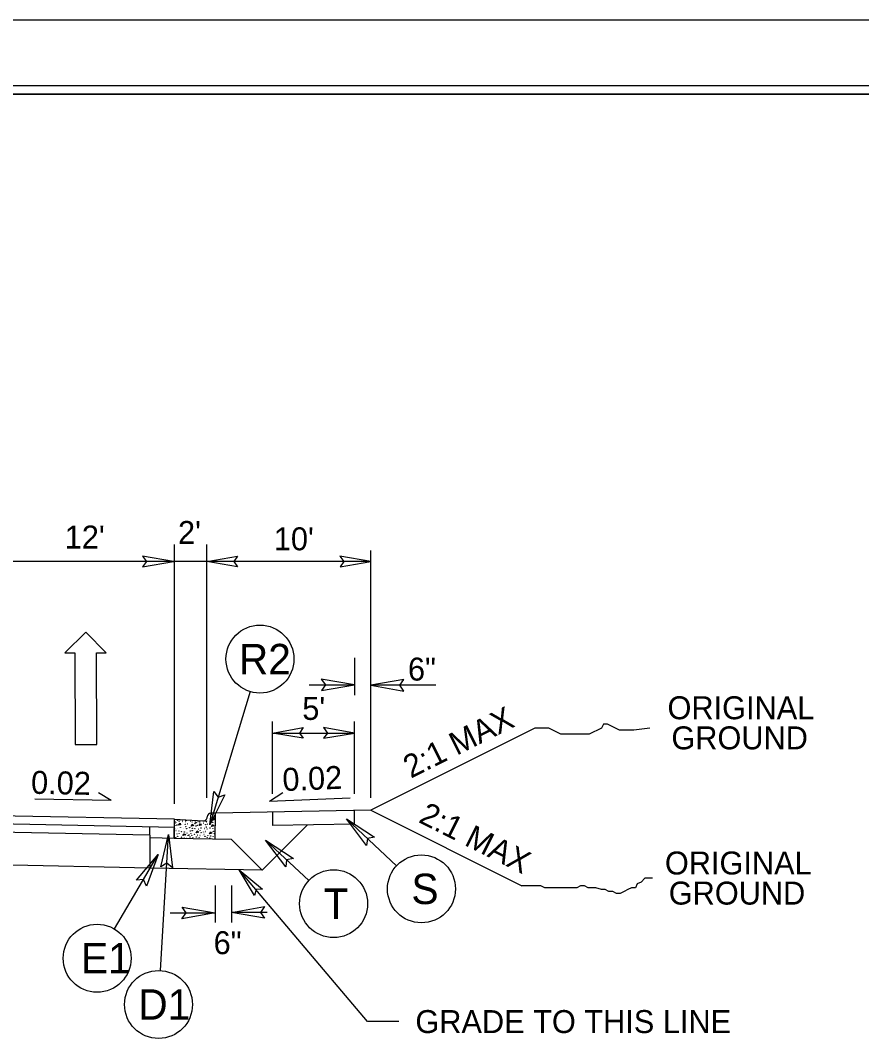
# Model space of a CAD drawing. Extents: x 1640342 to 1730599, y 538663 to 843747.
# Drawn here: x 1730049.2 to 1730100.5, y 539069 to 539130.9 of the extents above; entities that cross this region are included whole.
import ezdxf

# ---------------------------------------------------------------- set-up
doc = ezdxf.new("R2010")
doc.units = 0
for name, color, linetype in [('Default', 7, 'Continuous'), ('Prop Terminator CELL', 7, 'Continuous'), ('Sheet Clip Boundary CELL', 7, 'Continuous'), ('Sheet Layout Plan Border', 7, 'Continuous'), ('Sheet Plan CELL', 7, 'Continuous'), ('Sheet Plan Layout CELL', 7, 'Continuous'), ('Sheet Plot Border Inside CELL', 7, 'Continuous'), ('Sheet Plot Border Outside CELL', 7, 'Continuous'), ('Typical Curb CELL', 7, 'Continuous'), ('Typical Hinge Slope Arterial CELL', 7, 'Continuous'), ('Typical Hinge Slope Interstate CELL', 7, 'Continuous'), ('Typical ID Circle CELL', 7, 'Continuous'), ('Typical Pavement Slope CELL', 7, 'Continuous'), ('Typical Pavement Slope Information CELL', 7, 'Continuous'), ('Typical Shoulder Slope CELL', 7, 'Continuous'), ('Typical Terminator CELL', 7, 'Continuous'), ('Typical Text General CELL', 7, 'Continuous'), ('Typical Text ID Circle CELL', 7, 'Continuous')]:
    doc.layers.add(name, color=color, linetype=linetype)

msp = doc.modelspace()

# ---------------------------------------------------------------- linework, layer by layer
at = {"layer": 'Default'}
for p, q in [((1730058.615, 539083.181), (1730058.615, 539098.951)), ((1730058.615, 539083.141), (1730058.615, 539098.671)), ((1730060.587, 539083.499), (1730060.587, 539098.951)), ((1730070.587, 539083.499), (1730070.587, 539098.589)), ((1730058.553, 539097.907), (1730046.615, 539097.907)), ((1730060.552, 539097.907), (1730058.553, 539097.907)), ((1730070.587, 539097.907), (1730060.552, 539097.907)), ((1730053.224, 539093.609), (1730051.948, 539092.347)), ((1730054.466, 539092.354), (1730053.224, 539093.609)), ((1730051.948, 539092.347), (1730052.548, 539092.348)), ((1730052.548, 539092.348), (1730052.564, 539086.753)), ((1730053.867, 539092.352), (1730054.466, 539092.354)), ((1730053.883, 539086.757), (1730053.867, 539092.352)), ((1730069.587, 539092.034), (1730069.587, 539089.775)), ((1730066.837, 539090.394), (1730069.587, 539090.394)), ((1730074.556, 539090.37), (1730070.587, 539090.37)), ((1730064.587, 539083.753), (1730064.587, 539088.155)), ((1730069.587, 539083.753), (1730069.587, 539088.155)), ((1730064.587, 539087.459), (1730069.587, 539087.459)), ((1730052.564, 539086.753), (1730053.883, 539086.757)), ((1730061.095, 539078.159), (1730061.095, 539075.9)), ((1730062.095, 539078.159), (1730062.095, 539075.9)), ((1730058.364, 539076.495), (1730061.095, 539076.495)), ((1730064.262, 539076.519), (1730062.095, 539076.519))]:
    msp.add_line(p, q, dxfattribs=at)
for points in [[(1730056.679, 539097.584), (1730058.553, 539097.907), (1730056.668, 539098.24), (1730056.908, 539097.907)], [(1730062.461, 539097.584), (1730060.587, 539097.907), (1730062.472, 539098.24), (1730062.232, 539097.907)], [(1730068.713, 539097.584), (1730070.587, 539097.907), (1730068.702, 539098.24), (1730068.942, 539097.907)], [(1730066.461, 539087.136), (1730064.587, 539087.459), (1730066.472, 539087.792), (1730066.232, 539087.459)], [(1730067.713, 539087.136), (1730069.587, 539087.459), (1730067.703, 539087.792), (1730067.942, 539087.459)]]:
    msp.add_lwpolyline(points, close=True, dxfattribs=at)
at = {"layer": 'Prop Terminator CELL'}
msp.add_lwpolyline([(1730063.497, 539077.543), (1730062.571, 539079.118), (1730063.984, 539077.942), (1730063.591, 539077.911)], close=True, dxfattribs=at)
at = {"layer": 'Sheet Clip Boundary CELL'}
msp.add_lwpolyline([(1729883.99, 538916.418), (1730163.993, 538916.418), (1730163.993, 539084.12), (1730126.14, 539084.12), (1730126.14, 539126.418), (1729883.99, 539126.418)], close=True, dxfattribs=at)
at = {"layer": 'Sheet Layout Plan Border'}
msp.add_lwpolyline([(1729883.99, 538916.418), (1730163.993, 538916.418), (1730163.993, 539084.12), (1730126.14, 539084.12), (1730126.14, 539126.418), (1729883.99, 539126.418)], close=True, dxfattribs=at)
at = {"layer": 'Sheet Plan CELL'}
for points in [[(1729873.99, 538916.418), (1729873.985, 539126.413), (1730133.983, 539126.42), (1730133.985, 539096.408), (1730173.993, 539096.405), (1730173.993, 538916.418)], [(1730173.998, 539126.418), (1729873.99, 539126.418), (1729873.99, 538916.418), (1730173.993, 538916.418)]]:
    msp.add_lwpolyline(points, close=True, dxfattribs=at)
at = {"layer": 'Sheet Plan Layout CELL'}
msp.add_lwpolyline([(1729873.985, 539126.413), (1729873.99, 538916.418), (1730173.99, 538916.418), (1730173.99, 539084.12), (1730126.14, 539084.12), (1730126.14, 539126.418)], close=True, dxfattribs=at)
at = {"layer": 'Sheet Plot Border Inside CELL'}
msp.add_lwpolyline([(1729843.293, 538915.915), (1730176.49, 538915.918), (1730176.493, 539126.915), (1729843.293, 539126.915)], close=True, dxfattribs=at)
at = {"layer": 'Sheet Plot Border Outside CELL'}
msp.add_lwpolyline([(1729840.693, 538911.915), (1730177.393, 538911.915), (1730177.393, 539130.915), (1729840.693, 539130.915)], close=True, dxfattribs=at)
at = {"layer": 'Typical Curb CELL'}
for p, q in [((1730061.119, 539082.575), (1730060.859, 539082.579)), ((1730061.095, 539080.981), (1730061.119, 539082.575)), ((1730058.597, 539081.031), (1730058.615, 539082.197)), ((1730058.615, 539082.197), (1730060.363, 539082.097)), ((1730058.87, 539081.85), (1730058.958, 539081.968)), ((1730058.958, 539081.968), (1730058.991, 539081.854)), ((1730060.119, 539081.83), (1730060.206, 539081.949)), ((1730060.206, 539081.949), (1730060.239, 539081.835)), ((1730060.616, 539082.333), (1730060.616, 539082.343)), ((1730060.924, 539082.245), (1730060.939, 539082.154)), ((1730061.077, 539082.198), (1730060.924, 539082.245)), ((1730060.939, 539082.154), (1730061.077, 539082.198)), ((1730058.991, 539081.854), (1730058.87, 539081.85)), ((1730059.634, 539081.787), (1730059.699, 539081.9)), ((1730059.8, 539081.824), (1730059.634, 539081.787)), ((1730059.699, 539081.9), (1730059.8, 539081.824)), ((1730059.943, 539081.375), (1730060.008, 539081.488)), ((1730060.11, 539081.412), (1730059.943, 539081.375)), ((1730060.008, 539081.488), (1730060.11, 539081.412)), ((1730060.239, 539081.835), (1730060.119, 539081.83)), ((1730060.749, 539081.319), (1730060.813, 539081.432)), ((1730060.915, 539081.356), (1730060.749, 539081.319)), ((1730060.813, 539081.432), (1730060.915, 539081.356)), ((1730060.882, 539081.768), (1730060.946, 539081.881)), ((1730061.048, 539081.805), (1730060.882, 539081.768)), ((1730060.946, 539081.881), (1730061.048, 539081.805)), ((1730059.138, 539081.206), (1730059.202, 539081.32)), ((1730059.304, 539081.243), (1730059.138, 539081.206)), ((1730059.202, 539081.32), (1730059.304, 539081.243))]:
    msp.add_line(p, q, dxfattribs=at)
for centre in [(1730058.628, 539081.951), (1730058.647, 539082.047), (1730058.702, 539082.012), (1730058.813, 539082.135), (1730058.908, 539082.049), (1730058.955, 539082.15), (1730059.103, 539082.085), (1730059.13, 539081.983), (1730059.308, 539082.066), (1730059.326, 539082.116), (1730059.582, 539082.084), (1730059.701, 539082.031), (1730059.895, 539082.028), (1730059.95, 539081.993), (1730060.06, 539082.085), (1730060.156, 539082.03), (1730060.351, 539082.066), (1730060.378, 539081.964), (1730060.556, 539082.047), (1730060.574, 539082.097), (1730060.83, 539082.064), (1730060.888, 539082.503), (1730060.949, 539082.012), (1730061.05, 539082.283), (1730061.104, 539082.465), (1730058.618, 539081.643), (1730058.683, 539081.807), (1730058.717, 539081.516), (1730058.78, 539081.851), (1730058.827, 539081.617), (1730058.888, 539081.485), (1730058.906, 539081.341), (1730058.988, 539081.683), (1730059.055, 539081.45), (1730059.193, 539081.657), (1730059.225, 539081.419), (1730059.277, 539081.895), (1730059.308, 539081.741), (1730059.364, 539081.626), (1730059.38, 539081.351), (1730059.403, 539081.922), (1730059.542, 539081.686), (1730059.586, 539081.483), (1730059.618, 539081.329), (1730059.712, 539081.643), (1730059.712, 539081.51), (1730059.866, 539081.624), (1730059.876, 539081.932), (1730059.931, 539081.788), (1730060.028, 539081.832), (1730060.075, 539081.598), (1730060.185, 539081.519), (1730060.236, 539081.664), (1730060.24, 539081.376), (1730060.391, 539081.427), (1730060.441, 539081.638), (1730060.517, 539081.453), (1730060.525, 539081.876), (1730060.556, 539081.721), (1730060.612, 539081.607), (1730060.651, 539081.903), (1730060.79, 539081.667), (1730060.96, 539081.624), (1730060.991, 539081.463), (1730061.046, 539081.32), (1730058.697, 539081.076), (1730058.78, 539081.314), (1730058.812, 539081.16), (1730058.867, 539081.045), (1730059.045, 539081.105), (1730059.215, 539081.062), (1730059.369, 539081.043), (1730059.434, 539081.207), (1730059.502, 539081.245), (1730059.57, 539081.122), (1730059.673, 539081.214), (1730059.741, 539081.091), (1730059.851, 539081.274), (1730059.954, 539081.122), (1730060.021, 539081.231), (1730060.125, 539081.091), (1730060.175, 539081.211), (1730060.308, 539081.188), (1730060.423, 539081.272), (1730060.479, 539081.157), (1730060.61, 539081.094), (1730060.656, 539081.217), (1730060.78, 539081.063), (1730060.827, 539081.175), (1730060.98, 539081.155)]:
    msp.add_circle(centre, 0.00801, dxfattribs=at)
for centre, start, end in [((1730060.855, 539082.34), 89.1186, 179.1186), ((1730060.377, 539082.336), 266.73414, 359.1186)]:
    msp.add_arc(centre, 0.239, start, end, dxfattribs=at)
at = {"layer": 'Typical Hinge Slope Arterial CELL'}
for p, q in [((1730080.58, 539087.761), (1730070.587, 539082.764)), ((1730070.587, 539082.764), (1730079.804, 539078.141))]:
    msp.add_line(p, q, dxfattribs=at)
msp.add_lwpolyline([(1730087.597, 539087.761), (1730086.612, 539087.638), (1730086.366, 539087.638), (1730085.997, 539087.638), (1730085.75, 539087.638), (1730085.504, 539087.761), (1730085.258, 539087.884), (1730085.012, 539088.008), (1730084.766, 539088.008), (1730084.642, 539087.761), (1730084.396, 539087.638), (1730084.15, 539087.514), (1730083.903, 539087.392), (1730083.657, 539087.392), (1730083.411, 539087.392), (1730083.165, 539087.392), (1730082.919, 539087.392), (1730082.673, 539087.392), (1730082.426, 539087.392), (1730082.18, 539087.392), (1730081.934, 539087.514), (1730081.688, 539087.638), (1730081.442, 539087.761), (1730081.072, 539087.761), (1730080.826, 539087.761), (1730080.58, 539087.761)], dxfattribs=at)
at = {"layer": 'Typical Hinge Slope Interstate CELL'}
msp.add_lwpolyline([(1730087.752, 539078.602), (1730087.522, 539078.602), (1730087.292, 539078.602), (1730087.061, 539078.372), (1730086.831, 539078.256), (1730086.715, 539078.026), (1730086.485, 539078.026), (1730086.254, 539077.911), (1730086.024, 539077.795), (1730085.794, 539077.68), (1730085.563, 539077.68), (1730085.333, 539077.795), (1730085.103, 539077.795), (1730084.872, 539077.911), (1730084.642, 539077.911), (1730084.296, 539078.026), (1730084.066, 539078.026), (1730083.835, 539078.026), (1730083.605, 539078.141), (1730083.375, 539078.141), (1730083.144, 539078.026), (1730082.914, 539078.026), (1730082.684, 539078.026), (1730082.453, 539078.026), (1730082.223, 539078.026), (1730081.877, 539078.026), (1730081.532, 539078.026), (1730081.186, 539078.026), (1730080.956, 539078.141), (1730080.611, 539078.141), (1730080.265, 539078.141), (1730079.804, 539078.141)], dxfattribs=at)
at = {"layer": 'Typical ID Circle CELL'}
for p, q in [((1730063.232, 539089.985), (1730060.774, 539081.859)), ((1730072.162, 539079.369), (1730069.098, 539082.231)), ((1730057.76, 539072.975), (1730058.265, 539081.279)), ((1730066.806, 539078.465), (1730064.167, 539080.93)), ((1730054.958, 539075.51), (1730057.63, 539080.048))]:
    msp.add_line(p, q, dxfattribs=at)
for centre in [(1730063.832, 539091.967), (1730073.676, 539077.956), (1730068.32, 539077.052), (1730053.907, 539073.726), (1730057.649, 539070.907)]:
    msp.add_circle(centre, 2.071, dxfattribs=at)
at = {"layer": 'Typical Pavement Slope CELL'}
for p, q in [((1730058.615, 539082.197), (1730024.553, 539082.878)), ((1730058.615, 539081.697), (1730024.553, 539082.378)), ((1730058.597, 539082.197), (1730058.597, 539081.031)), ((1730057.115, 539081.227), (1730024.543, 539081.878)), ((1730057.115, 539081.227), (1730057.115, 539081.727)), ((1730066.73, 539081.854), (1730063.966, 539079.09)), ((1730058.615, 539081.031), (1730057.115, 539081.061)), ((1730062.095, 539080.961), (1730058.597, 539081.031)), ((1730062.095, 539080.961), (1730063.966, 539079.09)), ((1730057.116, 539079.227), (1730024.553, 539079.878)), ((1730063.966, 539079.09), (1730057.167, 539079.226))]:
    msp.add_line(p, q, dxfattribs=at)
msp.add_lwpolyline([(1730057.115, 539081.227), (1730057.115, 539079.197)], dxfattribs=at)
at = {"layer": 'Typical Pavement Slope Information CELL'}
for p, q in [((1730054.768, 539083.335), (1730053.985, 539083.808)), ((1730064.422, 539083.312), (1730065.236, 539083.827)), ((1730054.768, 539083.335), (1730050.109, 539083.428)), ((1730064.422, 539083.312), (1730069.321, 539083.509))]:
    msp.add_line(p, q, dxfattribs=at)
at = {"layer": 'Typical Shoulder Slope CELL'}
for p, q in [((1730070.587, 539082.764), (1730061.119, 539082.575)), ((1730064.587, 539082.645), (1730064.587, 539081.811)), ((1730069.587, 539081.911), (1730069.587, 539082.745)), ((1730069.587, 539081.911), (1730064.587, 539081.811))]:
    msp.add_line(p, q, dxfattribs=at)
at = {"layer": 'Typical Terminator CELL'}
for p, q in [((1730070.396, 539069.864), (1730062.571, 539079.118)), ((1730072.306, 539069.864), (1730070.396, 539069.864))]:
    msp.add_line(p, q, dxfattribs=at)
for points in [[(1730067.579, 539090.048), (1730069.587, 539090.394), (1730067.568, 539090.751), (1730067.825, 539090.394)], [(1730072.595, 539090.716), (1730070.587, 539090.37), (1730072.606, 539090.013), (1730072.349, 539090.37)], [(1730061.686, 539083.68), (1730060.774, 539081.859), (1730061.017, 539083.894), (1730061.284, 539083.545)], [(1730070.329, 539080.608), (1730069.098, 539082.231), (1730070.817, 539081.114), (1730070.386, 539081.028)], [(1730057.798, 539079.296), (1730058.265, 539081.279), (1730058.498, 539079.242), (1730058.158, 539079.52)], [(1730065.399, 539079.307), (1730064.167, 539080.93), (1730065.886, 539079.813), (1730065.455, 539079.727)], [(1730056.313, 539078.493), (1730057.63, 539080.048), (1730056.913, 539078.127), (1730056.736, 539078.529)], [(1730059.087, 539076.841), (1730061.095, 539076.495), (1730059.076, 539076.138), (1730059.332, 539076.495)], [(1730064.102, 539076.173), (1730062.095, 539076.519), (1730064.114, 539076.876), (1730063.857, 539076.519)]]:
    msp.add_lwpolyline(points, close=True, dxfattribs=at)

# ---------------------------------------------------------------- texts
at = {"layer": 'Default'}
for s, p in [("10'", (1730064.677, 539098.6)), ("5'", (1730066.411, 539088.259)), ('ORIGINAL', (1730088.674, 539088.299)), ('GROUND', (1730088.91, 539086.464)), ('ORIGINAL', (1730088.514, 539078.833)), ('GROUND', (1730088.749, 539076.998)), ('6"', (1730061.006, 539073.973))]:
    msp.add_text(s, height=1.4, dxfattribs=at).set_placement(p)
msp.add_text('6"', height=1.4, rotation=360, dxfattribs=at).set_placement((1730072.852, 539090.657))
at = {"layer": 'Typical Hinge Slope Interstate CELL'}
for rotation, p in [(26.56458, (1730073.024, 539084.67)), (333.43542, (1730073.433, 539082.045))]:
    msp.add_text('2:1 MAX', height=1.4, rotation=rotation, dxfattribs=at).set_placement(p)
at = {"layer": 'Typical Pavement Slope Information CELL'}
for s, p in [("12'", (1730051.932, 539098.707)), ("2'", (1730058.836, 539098.987))]:
    msp.add_text(s, height=1.4, dxfattribs=at).set_placement(p)
for rotation, p in [(358.85426, (1730049.868, 539083.757)), (2.30028, (1730065.229, 539083.918))]:
    msp.add_text('0.02', height=1.4, rotation=rotation, dxfattribs=at).set_placement(p)
at = {"layer": 'Typical Text General CELL'}
msp.add_text('GRADE TO THIS LINE', height=1.4, rotation=360, dxfattribs=at).set_placement((1730073.306, 539069.164))
at = {"layer": 'Typical Text ID Circle CELL'}
for s, height, p in [('R2', 1.8535, (1730062.546, 539091.04)), ('S', 1.854, (1730073.064, 539077.029)), ('T', 1.854, (1730067.71, 539076.125)), ('E1', 1.8535, (1730052.92, 539072.799)), ('D1', 1.8535, (1730056.415, 539069.98))]:
    msp.add_text(s, height=height, dxfattribs=at).set_placement(p)

doc.saveas('drawing.dxf')
